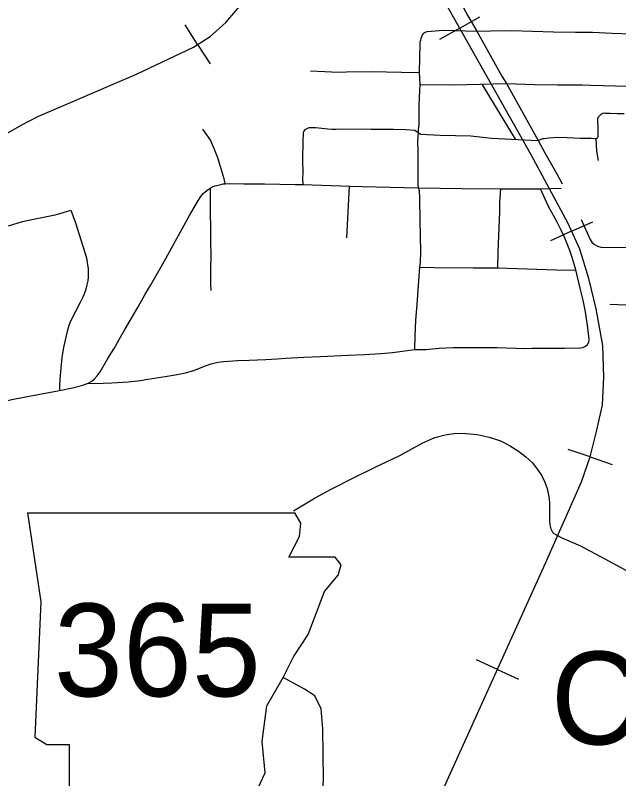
# Model space of a CAD drawing. Extents: x -19 to 366, y -4 to 359.
# Drawn here: x 157.039 to 157.689, y 188.145 to 188.968 of the extents above; entities that cross this region are included whole.
import ezdxf

# ---------------------------------------------------------------- set-up
doc = ezdxf.new("R2010")
doc.units = 0
for name, color, linetype in [('Level 21', 7, 'Continuous'), ('Level 24', 7, 'Continuous'), ('Level 31', 7, 'Continuous'), ('Level 32', 7, 'Continuous'), ('Level 33', 7, 'Continuous'), ('Level 34', 7, 'Continuous'), ('Level 40', 7, 'Continuous'), ('Level 60', 7, 'Continuous')]:
    doc.layers.add(name, color=color, linetype=linetype)

msp = doc.modelspace()

# ---------------------------------------------------------------- linework, layer by layer
at = {"layer": 'Level 21'}
for p, q in [((157.05193, 188.4315), (157.06634, 188.33538)), ((157.34671, 188.42029), (157.34006, 188.43136)), ((157.34511, 188.40587), (157.34671, 188.42029)), ((157.33389, 188.38344), (157.34511, 188.40587)), ((157.38356, 188.38344), (157.33389, 188.38344)), ((157.38996, 188.37543), (157.38356, 188.38344)), ((157.38676, 188.36421), (157.38996, 188.37543)), ((157.37234, 188.34659), (157.38676, 188.36421)), ((157.36433, 188.32576), (157.37234, 188.34659)), ((157.06634, 188.33538), (157.05994, 188.18959)), ((157.35472, 188.30013), (157.36433, 188.32576)), ((157.3387, 188.2761), (157.35472, 188.30013)), ((157.32748, 188.25367), (157.3387, 188.2761)), ((157.30986, 188.22323), (157.32748, 188.25367)), ((157.30505, 188.18478), (157.30986, 188.22323)), ((157.05994, 188.18959), (157.07275, 188.18158)), ((157.07275, 188.18158), (157.09678, 188.18158)), ((157.09678, 188.18158), (157.09678, 188.13031)), ((157.30826, 188.15114), (157.30505, 188.18478)), ((157.29865, 188.13031), (157.30826, 188.15114))]:
    msp.add_line(p, q, dxfattribs=at)
msp.add_lwpolyline([(157.05193, 188.4315), (157.34006, 188.43136)], dxfattribs=at)
at = {"layer": 'Level 31'}
for points in [[(157.47902, 189.05853), (157.50117, 189.01449), (157.50747, 189.00347), (157.52684, 188.96729), (157.53653, 188.95048)], [(157.47797, 188.94691), (157.47617, 188.94277), (157.4755, 188.94075), (157.47507, 188.93867), (157.47484, 188.93656), (157.4742, 188.90651)], [(157.47797, 188.94691), (157.47867, 188.94787), (157.47955, 188.94869), (157.48053, 188.94936), (157.48162, 188.94986), (157.48277, 188.95017), (157.50023, 188.95178), (157.53653, 188.95048)], [(157.53653, 188.95048), (157.55141, 188.95099), (157.57366, 188.95119), (157.61901, 188.94985), (157.64282, 188.94961), (157.66123, 188.94942), (157.68219, 188.94846), (157.72602, 188.94721), (157.73086, 188.94686)], [(157.53653, 188.95048), (157.56341, 188.90215), (157.56843, 188.89409)], [(157.35698, 188.90786), (157.37247, 188.90703), (157.38704, 188.90659), (157.39589, 188.90691), (157.4231, 188.90711), (157.47104, 188.90623), (157.4742, 188.90651)], [(157.4742, 188.90651), (157.47494, 188.89298)], [(157.47494, 188.89298), (157.47453, 188.88678), (157.47395, 188.87053), (157.47372, 188.84988), (157.47328, 188.8447), (157.47318, 188.84153)], [(157.47494, 188.89298), (157.51174, 188.89293), (157.52571, 188.89326), (157.56843, 188.89409)], [(157.54164, 188.89357), (157.57772, 188.83404)], [(157.56843, 188.89409), (157.60257, 188.83266)], [(157.56843, 188.89409), (157.57859, 188.89403), (157.59849, 188.89326), (157.62339, 188.89282), (157.65001, 188.89271), (157.65921, 188.89249), (157.68599, 188.89188), (157.7294, 188.89131)], [(157.66638, 188.83572), (157.66658, 188.83589), (157.66695, 188.83645), (157.66719, 188.83708), (157.66729, 188.83774), (157.66724, 188.83843), (157.66711, 188.84531), (157.66684, 188.85504), (157.66698, 188.85611), (157.66725, 188.85714), (157.66767, 188.85813), (157.66821, 188.85905), (157.6689, 188.85988), (157.66968, 188.86061), (157.67057, 188.86121), (157.67071, 188.86129), (157.67145, 188.86179), (157.67224, 188.86215), (157.67311, 188.86238), (157.67399, 188.86245), (157.67482, 188.86238), (157.68032, 188.86214), (157.68757, 188.86192), (157.69525, 188.86181)], [(157.35056, 188.84434), (157.35556, 188.84681), (157.36266, 188.84692), (157.37566, 188.84545), (157.38019, 188.84513), (157.38474, 188.84507), (157.38928, 188.84528), (157.42233, 188.84486), (157.44668, 188.84486), (157.46, 188.84458), (157.4694, 188.84376), (157.47318, 188.84153)], [(157.35056, 188.84434), (157.35067, 188.84403), (157.34989, 188.843), (157.34928, 188.84132), (157.34901, 188.83917), (157.34873, 188.83362), (157.34852, 188.81035), (157.34866, 188.79862), (157.34854, 188.79155), (157.34875, 188.7853)], [(157.47318, 188.84153), (157.47262, 188.83185), (157.47264, 188.82091), (157.47288, 188.78575), (157.47334, 188.78161)], [(157.47318, 188.84153), (157.47604, 188.83956), (157.49675, 188.83846), (157.53002, 188.83767), (157.55221, 188.83545), (157.60257, 188.83266)], [(157.60257, 188.83266), (157.60584, 188.83434), (157.60691, 188.83473), (157.60807, 188.83497), (157.60915, 188.83506), (157.61411, 188.83557), (157.61907, 188.83595), (157.62366, 188.83619), (157.63395, 188.83597), (157.64834, 188.83529), (157.65969, 188.83512), (157.66418, 188.83485), (157.66486, 188.8349), (157.6655, 188.8351), (157.66608, 188.83544), (157.66638, 188.83572)], [(157.60257, 188.83266), (157.60978, 188.81956), (157.62253, 188.797), (157.62831, 188.78621)], [(157.25594, 188.78434), (157.26026, 188.78546), (157.26276, 188.78592), (157.26498, 188.78615)], [(157.26498, 188.78615), (157.2695, 188.78624), (157.28511, 188.78611), (157.30731, 188.78591), (157.3407, 188.78523), (157.34875, 188.7853)], [(157.34875, 188.7853), (157.39969, 188.78366), (157.41292, 188.78323), (157.47334, 188.78161)], [(157.47334, 188.78161), (157.47411, 188.77875), (157.47452, 188.77059), (157.47491, 188.74661), (157.47569, 188.71328), (157.47529, 188.70127), (157.47478, 188.6962)], [(157.47334, 188.78161), (157.52066, 188.78087), (157.56211, 188.78062)], [(157.56211, 188.78062), (157.56074, 188.76616), (157.56088, 188.75603), (157.55915, 188.71321), (157.55878, 188.6955)], [(157.56211, 188.78062), (157.6049, 188.78081)], [(157.6049, 188.78081), (157.62753, 188.78121)], [(157.64299, 188.69329), (157.64139, 188.69936), (157.63913, 188.70678), (157.63664, 188.71412), (157.63394, 188.72138), (157.631, 188.72856), (157.62741, 188.73616), (157.62266, 188.74538), (157.61381, 188.76159), (157.6049, 188.78081)], [(157.64876, 188.74765), (157.65857, 188.72616), (157.66058, 188.72304), (157.66328, 188.7205), (157.66653, 188.71869), (157.67011, 188.71774), (157.71773, 188.71728)], [(157.47478, 188.6962), (157.47157, 188.65615), (157.4704, 188.63881), (157.46958, 188.62205), (157.46905, 188.60731)], [(157.46905, 188.60731), (157.48159, 188.60762), (157.49586, 188.60888), (157.5109, 188.60958), (157.55524, 188.60956), (157.55805, 188.60956), (157.57852, 188.60871), (157.58707, 188.60866), (157.59559, 188.60889), (157.63104, 188.6088), (157.64828, 188.60915), (157.65089, 188.60964), (157.6535, 188.61092), (157.65562, 188.61294), (157.65704, 188.6155), (157.65759, 188.61837), (157.65623, 188.63071), (157.65375, 188.64802), (157.65105, 188.66075), (157.64778, 188.67339), (157.64299, 188.69329)], [(157.47478, 188.6962), (157.49047, 188.69578), (157.53256, 188.69543), (157.55878, 188.6955)], [(157.55878, 188.6955), (157.62244, 188.69318), (157.63675, 188.69303), (157.64299, 188.69329)], [(157.67979, 188.65634), (157.69707, 188.65558), (157.7122, 188.65516), (157.71616, 188.65489)], [(157.25713, 188.59362), (157.26374, 188.5946), (157.27827, 188.59562), (157.29082, 188.59588), (157.30876, 188.59682), (157.32107, 188.59721), (157.33, 188.59793), (157.34997, 188.59923), (157.36769, 188.59993), (157.3977, 188.60149), (157.4153, 188.60204), (157.43287, 188.60302), (157.44543, 188.6043), (157.46905, 188.60731)]]:
    msp.add_lwpolyline(points, dxfattribs=at)
at = {"layer": 'Level 32'}
for points in [[(157.66486, 188.8349), (157.66557, 188.82145), (157.6673, 188.81107)], [(157.2641, 188.78957), (157.26498, 188.78615)], [(157.39862, 188.78369), (157.39599, 188.72776)], [(157.61952, 188.40911), (157.628, 188.40427), (157.64835, 188.3958), (157.67433, 188.38189), (157.70959, 188.36254), (157.7384, 188.3438), (157.76076, 188.33191), (157.78079, 188.32402), (157.80142, 188.32024), (157.82757, 188.31999), (157.84869, 188.32427), (157.88943, 188.33735), (157.93747, 188.35824), (157.9684, 188.37283), (158.01361, 188.39628), (158.03976, 188.41683), (158.07276, 188.43677), (158.1014, 188.4486), (158.13564, 188.4567), (158.14949, 188.46137), (158.15762, 188.46448)]]:
    msp.add_lwpolyline(points, dxfattribs=at)
at = {"layer": 'Level 33'}
for points in [[(157.11741, 188.5711), (157.12137, 188.57347), (157.12418, 188.5759), (157.12714, 188.57914), (157.13014, 188.58345), (157.13848, 188.59759), (157.14523, 188.60859), (157.15061, 188.61818), (157.15663, 188.62818), (157.17121, 188.65327), (157.17842, 188.66625), (157.18487, 188.67723), (157.19922, 188.70241), (157.2265, 188.75182), (157.2356, 188.76735), (157.23877, 188.77225), (157.2414, 188.77547), (157.24512, 188.77871), (157.24885, 188.78144)], [(157.24885, 188.78144), (157.24881, 188.76067), (157.24942, 188.73287), (157.24939, 188.72275), (157.24961, 188.70989), (157.24922, 188.69376), (157.2494, 188.67809), (157.24968, 188.67116)], [(157.24885, 188.78144), (157.25148, 188.78287), (157.25396, 188.78383), (157.25594, 188.78434)], [(157.03127, 188.74095), (157.04665, 188.74534), (157.05653, 188.74773), (157.08172, 188.75278), (157.08926, 188.75482), (157.09874, 188.75759)], [(157.09874, 188.75759), (157.1036, 188.74398), (157.11541, 188.70626), (157.11642, 188.70119), (157.11721, 188.69433), (157.11744, 188.68995), (157.11727, 188.68529), (157.11689, 188.68145), (157.11606, 188.6773), (157.11472, 188.67232), (157.11328, 188.66816), (157.11153, 188.66402), (157.10877, 188.6581), (157.09877, 188.63859), (157.09661, 188.63318), (157.09471, 188.62693), (157.09104, 188.61128), (157.09002, 188.60561), (157.08904, 188.59886), (157.0878, 188.58737), (157.08676, 188.57532), (157.08637, 188.56851), (157.08637, 188.56309)], [(157.11741, 188.5711), (157.12432, 188.57065), (157.14288, 188.57157), (157.16054, 188.57276), (157.1739, 188.57418), (157.17965, 188.57498), (157.20258, 188.57887), (157.21329, 188.5804), (157.2223, 188.58228), (157.22722, 188.58357), (157.23134, 188.58486), (157.24457, 188.59008), (157.24987, 188.59182), (157.2529, 188.59262), (157.25713, 188.59374)], [(157.08637, 188.56309), (157.10056, 188.5661)], [(157.10056, 188.5661), (157.11144, 188.56884), (157.11741, 188.5711)], [(157.00181, 188.54657), (157.01421, 188.54932), (157.03855, 188.55424), (157.06928, 188.56011), (157.08637, 188.56309)]]:
    msp.add_lwpolyline(points, dxfattribs=at)
at = {"layer": 'Level 34'}
for points in [[(157.24065, 188.84494), (157.24917, 188.83268), (157.2533, 188.82353), (157.25664, 188.81462), (157.25948, 188.80621), (157.2635, 188.79191), (157.2641, 188.78957)], [(157.33877, 188.43352), (157.3621, 188.44763), (157.37926, 188.45686), (157.40415, 188.46938), (157.42607, 188.48006), (157.45346, 188.49312), (157.47751, 188.50641), (157.4913, 188.51264), (157.5022, 188.51555), (157.51361, 188.51731), (157.52498, 188.51701), (157.5367, 188.51567), (157.54969, 188.51298), (157.55547, 188.51124), (157.56203, 188.50902), (157.56549, 188.50729), (157.57174, 188.50406), (157.5814, 188.49777), (157.58924, 188.49168), (157.59658, 188.48524), (157.60265, 188.47702), (157.60664, 188.47115), (157.60985, 188.4645), (157.61238, 188.45742), (157.61384, 188.45072), (157.61438, 188.44599), (157.61477, 188.44167), (157.61489, 188.42878), (157.61474, 188.4227), (157.61509, 188.41827), (157.61624, 188.41393), (157.61795, 188.41039), (157.61952, 188.40911)], [(157.36737, 188.08653), (157.3711, 188.14374), (157.37048, 188.19856), (157.36861, 188.22017), (157.36176, 188.23388), (157.35056, 188.24135), (157.32747, 188.25364)]]:
    msp.add_lwpolyline(points, dxfattribs=at)
at = {"layer": 'Level 40'}
for p, q in [((157.518, 188.95393), (157.53977, 188.96622)), ((157.23532, 188.93636), (157.22182, 188.9574)), ((157.518, 188.95393), (157.49623, 188.94165)), ((157.23532, 188.93636), (157.24883, 188.91532)), ((157.63858, 188.73499), (157.66138, 188.74526)), ((157.63858, 188.73499), (157.61579, 188.72472)), ((157.65862, 188.49156), (157.63499, 188.49974)), ((157.65862, 188.49156), (157.68224, 188.48338)), ((157.55871, 188.2625), (157.53593, 188.2728)), ((157.55871, 188.2625), (157.58149, 188.2522))]:
    msp.add_line(p, q, dxfattribs=at)
for points in [[(157.47223, 188.07126), (157.61059, 188.37722), (157.64933, 188.46473), (157.65873, 188.49189), (157.66598, 188.52039), (157.67175, 188.54772), (157.67342, 188.57775), (157.67231, 188.61167), (157.66508, 188.65115), (157.6573, 188.68396), (157.6473, 188.71566), (157.63451, 188.74402), (157.59505, 188.81742), (157.43999, 189.09213), (157.30938, 189.32513)], [(157.47223, 188.07126), (157.61059, 188.37722), (157.64933, 188.46473), (157.65873, 188.49189), (157.66598, 188.52039), (157.67175, 188.54772), (157.67342, 188.57775), (157.67231, 188.61167), (157.66508, 188.65115), (157.6573, 188.68396), (157.6473, 188.71566), (157.63451, 188.74402), (157.59505, 188.81742), (157.43999, 189.09213), (157.30938, 189.32513)], [(156.80929, 188.67953), (156.94959, 188.78295), (157.02585, 188.83822), (157.04652, 188.85009), (157.06312, 188.85857), (157.16954, 188.90434), (157.23088, 188.93351), (157.24884, 188.94503), (157.26578, 188.95995), (157.28747, 188.98539), (157.30069, 189.00234), (157.31255, 189.01895), (157.35085, 189.07897), (157.36169, 189.10508), (157.36644, 189.12441), (157.36745, 189.14069), (157.36813, 189.16951), (157.36779, 189.19731), (157.36644, 189.21054), (157.36271, 189.22376), (157.35705, 189.2401)], [(156.80929, 188.67953), (156.94959, 188.78295), (157.02585, 188.83822), (157.04652, 188.85009), (157.06312, 188.85857), (157.16954, 188.90434), (157.23088, 188.93351), (157.24884, 188.94503), (157.26578, 188.95995), (157.28747, 188.98539), (157.30069, 189.00234), (157.31255, 189.01895), (157.35085, 189.07897), (157.36169, 189.10508), (157.36644, 189.12441), (157.36745, 189.14069), (157.36813, 189.16951), (157.36779, 189.19731), (157.36644, 189.21054), (157.36271, 189.22376), (157.35705, 189.2401)]]:
    msp.add_lwpolyline(points, dxfattribs=at)
at = {"layer": 'Level 60'}
for points in [[(0, 180.89994), (7.12284, 180.90436), (14.24566, 180.9176), (21.36847, 180.93968), (28.49124, 180.97058), (35.61397, 181.01031), (42.73664, 181.05888), (49.85925, 181.11627), (56.98178, 181.18249), (64.10422, 181.25754), (71.22656, 181.34142), (78.3488, 181.43413), (85.47091, 181.53567), (92.5929, 181.64603), (99.71474, 181.76523), (106.83643, 181.89325), (113.95795, 182.0301), (121.0793, 182.17578), (128.20046, 182.33029), (135.32143, 182.49362), (142.44218, 182.66579), (149.56272, 182.84677), (156.68303, 183.03659), (163.8031, 183.23523), (170.92291, 183.4427), (178.04247, 183.65899), (185.16175, 183.88411), (192.28074, 184.11805), (199.39944, 184.36082), (206.51784, 184.61242), (213.63591, 184.87283), (220.75366, 185.14207), (227.87107, 185.42014), (234.98813, 185.70702), (242.10483, 186.00273), (249.22115, 186.30726), (256.33709, 186.62061), (263.45264, 186.94279), (270.56779, 187.27378), (277.68251, 187.61359), (284.79682, 187.96222), (291.91068, 188.31967), (299.02409, 188.68594), (306.13705, 189.06103), (313.24954, 189.44494), (320.36154, 189.83766), (327.47305, 190.23919), (334.58406, 190.64954), (341.69455, 191.06871)], [(161.45315, 2.05333), (161.23362, 10.67024), (161.01332, 19.28727), (160.79225, 27.90444), (160.57041, 36.52174), (160.34782, 45.13918), (160.12445, 53.75675), (159.90032, 62.37446), (159.67544, 70.99229), (159.44979, 79.61027), (159.22338, 88.22838), (158.99621, 96.84662), (158.76828, 105.46501), (158.5396, 114.08352), (158.31016, 122.70218), (158.07997, 131.32097), (157.84903, 139.93989), (157.61733, 148.55896), (157.38488, 157.17816), (157.15168, 165.7975), (156.91773, 174.41697), (156.68303, 183.03659), (156.51103, 189.33632)]]:
    msp.add_spline(points, degree=3, dxfattribs=at)

# ---------------------------------------------------------------- texts
at = {"layer": 'Level 21'}
msp.add_text('365', height=0.1, dxfattribs=at).set_placement((157.08045, 188.23354))
at = {"layer": 'Level 24'}
msp.add_text('College', height=0.1, dxfattribs=at).set_placement((157.61615, 188.1817))

doc.saveas('drawing.dxf')
